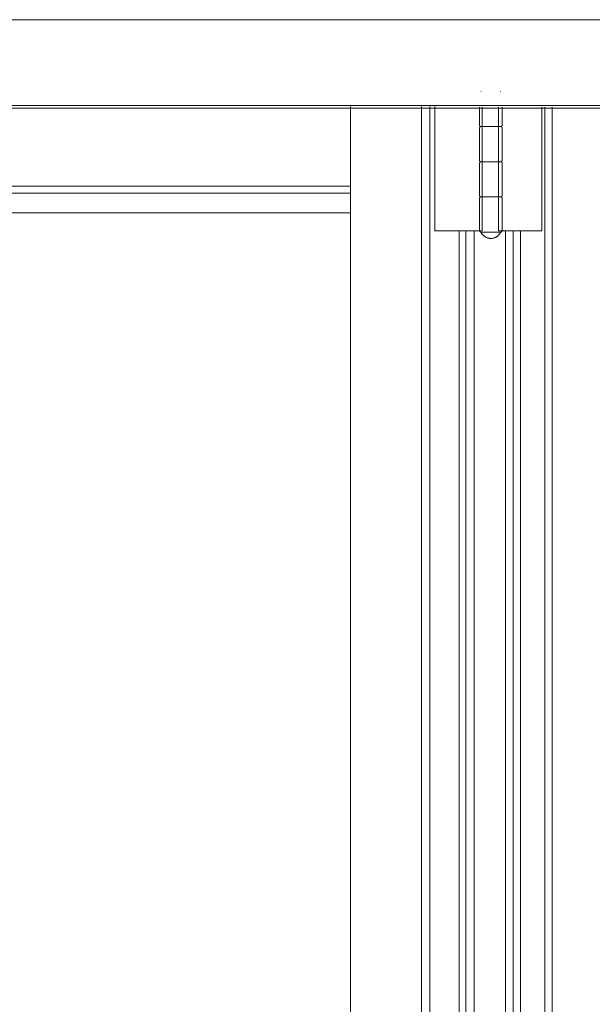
# Model space of a CAD drawing. Header units: inches. Extents: x 424 to 2043, y -237 to 445.
# Tile 803 of 965: x 870.285 to 870.692, y 218.797 to 219.497. Entities that reach past the tile are written whole.
import ezdxf

# ---------------------------------------------------------------- set-up
doc = ezdxf.new("R2010")
doc.units = ezdxf.units.IN
doc.header["$MEASUREMENT"] = 0
doc.layers.add('A-DOOR', color=31, linetype='Continuous', lineweight=9)
doc.layers.add('A-WALL', color=113, linetype='Continuous', lineweight=9)

# ---------------------------------------------------------------- blocks, each defined once
blk = doc.blocks.new('5-panel_Bi-fold_external_door_10806 - Type 1-V59-Section 1')
at = {"layer": 'A-DOOR'}
for p, q in [((-109.27631, 4.4), (-104.37305, 4.4)), ((-106.27328, 4.349), (-106.27329, 4.349)), ((-106.25932, 4.349), (-106.2593, 4.349)), ((-109.27631, 4.33902), (-104.37305, 4.33902)), ((-109.2762, 4.337), (-104.37293, 4.337)), ((-106.36601, 1.6), (-106.36601, 4.33832)), ((-106.31557, 1.6), (-106.31557, 4.33831)), ((-106.30958, 4.33831), (-106.30958, 1.6)), ((-106.30603, 4.25), (-106.30603, 4.33831)), ((-106.2743, 4.33791), (-106.2743, 4.325)), ((-106.27245, 4.33791), (-106.27245, 4.25)), ((-106.2608, 4.25), (-106.2608, 4.33791)), ((-106.2583, 4.325), (-106.2583, 4.33791)), ((-106.22993, 4.33791), (-106.22993, 4.25)), ((-106.2279, 1.6), (-106.2279, 4.33791)), ((-106.22259, 1.6), (-106.22259, 4.33791)), ((-106.2743, 4.323), (-106.2743, 4.3)), ((-106.27256, 4.324), (-106.26588, 4.324)), ((-106.26672, 4.324), (-106.2725, 4.324)), ((-106.26155, 4.324), (-106.26672, 4.324)), ((-106.26588, 4.324), (-106.26052, 4.324)), ((-106.2583, 4.3), (-106.2583, 4.323)), ((-106.2743, 4.298), (-106.2743, 4.275)), ((-106.27256, 4.299), (-106.26588, 4.299)), ((-106.26672, 4.299), (-106.2725, 4.299)), ((-106.26155, 4.299), (-106.26672, 4.299)), ((-106.26588, 4.299), (-106.26052, 4.299)), ((-106.2583, 4.275), (-106.2583, 4.298)), ((-106.91561, 4.28156), (-106.36601, 4.28156)), ((-106.91554, 4.27659), (-106.36601, 4.27659)), ((-106.2743, 4.273), (-106.2743, 4.25)), ((-106.27256, 4.274), (-106.26588, 4.274)), ((-106.26672, 4.274), (-106.2725, 4.274)), ((-106.26155, 4.274), (-106.26672, 4.274)), ((-106.26588, 4.274), (-106.26052, 4.274)), ((-106.2583, 4.25), (-106.2583, 4.273)), ((-106.90518, 4.26274), (-106.36601, 4.26274)), ((-106.30437, 4.25), (-106.30603, 4.25)), ((-106.30225, 4.25), (-106.30437, 4.25)), ((-106.2905, 4.25), (-106.30225, 4.25)), ((-106.28816, 4.25), (-106.2905, 4.25)), ((-106.2888, 1.685), (-106.2888, 4.25)), ((-106.28583, 4.25), (-106.28816, 4.25)), ((-106.28415, 4.25), (-106.28583, 4.25)), ((-106.27817, 4.25), (-106.28415, 4.25)), ((-106.28415, 1.685), (-106.28415, 4.25)), ((-106.27245, 4.25), (-106.27817, 4.25)), ((-106.27817, 1.685), (-106.27817, 4.25)), ((-106.26672, 4.249), (-106.27256, 4.249)), ((-106.26004, 4.249), (-106.26672, 4.249)), ((-106.25577, 4.25), (-106.2608, 4.25)), ((-106.25577, 1.685), (-106.25577, 4.25)), ((-106.25046, 4.25), (-106.25577, 4.25)), ((-106.24893, 4.25), (-106.25046, 4.25)), ((-106.25046, 4.25), (-106.25046, 1.685)), ((-106.24664, 4.25), (-106.24893, 4.25)), ((-106.24435, 4.25), (-106.24664, 4.25)), ((-106.24522, 1.685), (-106.24522, 4.25)), ((-106.23392, 4.25), (-106.24435, 4.25)), ((-106.2318, 4.25), (-106.23392, 4.25)), ((-106.22993, 4.25), (-106.2318, 4.25))]:
    blk.add_line(p, q, dxfattribs=at)
at = {"layer": 'A-DOOR', "flags": 128}
for points in [[(-106.2733, 4.324), (-106.27334, 4.324), (-106.27338, 4.324), (-106.27342, 4.32401), (-106.27346, 4.32401), (-106.2735, 4.32402), (-106.27354, 4.32403), (-106.27357, 4.32404), (-106.27361, 4.32405), (-106.27365, 4.32406), (-106.27369, 4.32408), (-106.27372, 4.3241), (-106.27376, 4.32411), (-106.2738, 4.32413), (-106.27383, 4.32415), (-106.27386, 4.32417), (-106.2739, 4.3242), (-106.27393, 4.32422), (-106.27396, 4.32425), (-106.27399, 4.32428), (-106.27402, 4.3243), (-106.27404, 4.32433), (-106.27407, 4.32436), (-106.27409, 4.32439), (-106.27412, 4.32443), (-106.27414, 4.32446), (-106.27416, 4.32449), (-106.27418, 4.32453), (-106.2742, 4.32456), (-106.27422, 4.3246), (-106.27423, 4.32464), (-106.27424, 4.32468), (-106.27426, 4.32471), (-106.27427, 4.32475), (-106.27428, 4.32479), (-106.27428, 4.32483), (-106.27429, 4.32487), (-106.27429, 4.32491), (-106.2743, 4.32495), (-106.2743, 4.32499), (-106.2743, 4.325)], [(-106.2743, 4.323), (-106.2743, 4.32304), (-106.2743, 4.32308), (-106.27429, 4.32312), (-106.27429, 4.32316), (-106.27428, 4.3232), (-106.27427, 4.32324), (-106.27426, 4.32328), (-106.27425, 4.32331), (-106.27423, 4.32335), (-106.27422, 4.32339), (-106.2742, 4.32343), (-106.27419, 4.32346), (-106.27417, 4.3235), (-106.27415, 4.32353), (-106.27412, 4.32356), (-106.2741, 4.3236), (-106.27408, 4.32363), (-106.27405, 4.32366), (-106.27402, 4.32369), (-106.27399, 4.32372), (-106.27397, 4.32374), (-106.27394, 4.32377), (-106.2739, 4.3238), (-106.27387, 4.32382), (-106.27384, 4.32384), (-106.2738, 4.32386), (-106.27377, 4.32388), (-106.27373, 4.3239), (-106.2737, 4.32392), (-106.27366, 4.32393), (-106.27362, 4.32395), (-106.27358, 4.32396), (-106.27355, 4.32397), (-106.27351, 4.32398), (-106.27347, 4.32399), (-106.27343, 4.32399), (-106.27339, 4.324), (-106.27335, 4.324), (-106.27331, 4.324), (-106.2733, 4.324)], [(-106.26672, 4.324), (-106.26699, 4.324), (-106.26727, 4.324), (-106.26755, 4.324), (-106.26782, 4.324), (-106.2681, 4.324), (-106.26836, 4.324), (-106.26863, 4.324), (-106.26889, 4.324), (-106.26915, 4.324), (-106.2694, 4.324), (-106.26965, 4.324), (-106.26989, 4.324), (-106.27013, 4.324), (-106.27036, 4.324), (-106.27059, 4.324), (-106.27081, 4.324), (-106.27102, 4.324), (-106.27122, 4.324), (-106.27141, 4.324), (-106.2716, 4.324), (-106.27178, 4.324), (-106.27195, 4.324), (-106.27211, 4.324), (-106.27226, 4.324), (-106.2724, 4.324), (-106.27254, 4.324), (-106.27266, 4.324), (-106.27277, 4.324), (-106.27287, 4.324), (-106.27296, 4.324), (-106.27304, 4.324), (-106.27311, 4.324), (-106.27317, 4.324), (-106.27322, 4.324), (-106.27326, 4.324), (-106.27328, 4.324), (-106.27329, 4.324), (-106.2733, 4.324)], [(-106.2733, 4.324), (-106.27329, 4.324), (-106.27328, 4.324), (-106.27325, 4.324), (-106.27321, 4.324), (-106.27316, 4.324), (-106.2731, 4.324), (-106.27303, 4.324), (-106.27294, 4.324), (-106.27285, 4.324), (-106.27275, 4.324), (-106.27263, 4.324), (-106.27251, 4.324), (-106.27237, 4.324), (-106.27223, 4.324), (-106.27208, 4.324), (-106.27191, 4.324), (-106.27174, 4.324), (-106.27156, 4.324), (-106.27137, 4.324), (-106.27118, 4.324), (-106.27097, 4.324), (-106.27076, 4.324), (-106.27054, 4.324), (-106.27031, 4.324), (-106.27008, 4.324), (-106.26984, 4.324), (-106.2696, 4.324), (-106.26935, 4.324), (-106.26909, 4.324), (-106.26883, 4.324), (-106.26857, 4.324), (-106.26831, 4.324), (-106.26804, 4.324), (-106.26776, 4.324), (-106.26749, 4.324), (-106.26721, 4.324), (-106.26693, 4.324), (-106.26665, 4.324), (-106.26637, 4.324), (-106.26609, 4.324), (-106.26588, 4.324)], [(-106.26588, 4.324), (-106.26616, 4.324), (-106.26644, 4.324), (-106.26672, 4.324), (-106.267, 4.324), (-106.26728, 4.324), (-106.26755, 4.324), (-106.26783, 4.324), (-106.2681, 4.324), (-106.26837, 4.324), (-106.26864, 4.324), (-106.2689, 4.324), (-106.26915, 4.324), (-106.26941, 4.324), (-106.26966, 4.324), (-106.2699, 4.324), (-106.27014, 4.324), (-106.27037, 4.324), (-106.27059, 4.324), (-106.27081, 4.324), (-106.27102, 4.324), (-106.27122, 4.324), (-106.27142, 4.324), (-106.2716, 4.324), (-106.27178, 4.324), (-106.27195, 4.324), (-106.27211, 4.324), (-106.27226, 4.324), (-106.27241, 4.324), (-106.27254, 4.324), (-106.27266, 4.324), (-106.27277, 4.324), (-106.27287, 4.324), (-106.27296, 4.324), (-106.27304, 4.324), (-106.27311, 4.324), (-106.27317, 4.324), (-106.27322, 4.324), (-106.27326, 4.324), (-106.27328, 4.324), (-106.27329, 4.324), (-106.2733, 4.324)], [(-106.2733, 4.324), (-106.27329, 4.324), (-106.27328, 4.324), (-106.27325, 4.324), (-106.27321, 4.324), (-106.27316, 4.324), (-106.2731, 4.324), (-106.27303, 4.324), (-106.27294, 4.324), (-106.27285, 4.324), (-106.27275, 4.324), (-106.27263, 4.324), (-106.27251, 4.324), (-106.27237, 4.324), (-106.27223, 4.324), (-106.27208, 4.324), (-106.27191, 4.324), (-106.27174, 4.324), (-106.27156, 4.324), (-106.27137, 4.324), (-106.27118, 4.324), (-106.27097, 4.324), (-106.27076, 4.324), (-106.27054, 4.324), (-106.27031, 4.324), (-106.27008, 4.324), (-106.26984, 4.324), (-106.2696, 4.324), (-106.26935, 4.324), (-106.26909, 4.324), (-106.26883, 4.324), (-106.26857, 4.324), (-106.26831, 4.324), (-106.26804, 4.324), (-106.26776, 4.324), (-106.26749, 4.324), (-106.26721, 4.324), (-106.26693, 4.324), (-106.26672, 4.324)], [(-106.2593, 4.324), (-106.2593, 4.324), (-106.25932, 4.324), (-106.25935, 4.324), (-106.25939, 4.324), (-106.25944, 4.324), (-106.2595, 4.324), (-106.25957, 4.324), (-106.25965, 4.324), (-106.25975, 4.324), (-106.25985, 4.324), (-106.25996, 4.324), (-106.26009, 4.324), (-106.26022, 4.324), (-106.26037, 4.324), (-106.26052, 4.324), (-106.26068, 4.324), (-106.26086, 4.324), (-106.26104, 4.324), (-106.26122, 4.324), (-106.26142, 4.324), (-106.26163, 4.324), (-106.26184, 4.324), (-106.26206, 4.324), (-106.26228, 4.324), (-106.26252, 4.324), (-106.26275, 4.324), (-106.263, 4.324), (-106.26325, 4.324), (-106.2635, 4.324), (-106.26376, 4.324), (-106.26402, 4.324), (-106.26429, 4.324), (-106.26456, 4.324), (-106.26483, 4.324), (-106.26511, 4.324), (-106.26539, 4.324), (-106.26566, 4.324), (-106.26594, 4.324), (-106.26622, 4.324), (-106.2665, 4.324), (-106.26672, 4.324)], [(-106.26672, 4.324), (-106.26644, 4.324), (-106.26616, 4.324), (-106.26588, 4.324), (-106.2656, 4.324), (-106.26532, 4.324), (-106.26504, 4.324), (-106.26477, 4.324), (-106.2645, 4.324), (-106.26423, 4.324), (-106.26396, 4.324), (-106.2637, 4.324), (-106.26344, 4.324), (-106.26319, 4.324), (-106.26294, 4.324), (-106.2627, 4.324), (-106.26246, 4.324), (-106.26223, 4.324), (-106.262, 4.324), (-106.26179, 4.324), (-106.26158, 4.324), (-106.26137, 4.324), (-106.26118, 4.324), (-106.26099, 4.324), (-106.26081, 4.324), (-106.26064, 4.324), (-106.26048, 4.324), (-106.26033, 4.324), (-106.26019, 4.324), (-106.26006, 4.324), (-106.25994, 4.324), (-106.25982, 4.324), (-106.25972, 4.324), (-106.25963, 4.324), (-106.25955, 4.324), (-106.25948, 4.324), (-106.25942, 4.324), (-106.25938, 4.324), (-106.25934, 4.324), (-106.25932, 4.324), (-106.2593, 4.324), (-106.2593, 4.324)], [(-106.26588, 4.324), (-106.2656, 4.324), (-106.26532, 4.324), (-106.26505, 4.324), (-106.26477, 4.324), (-106.2645, 4.324), (-106.26423, 4.324), (-106.26397, 4.324), (-106.2637, 4.324), (-106.26345, 4.324), (-106.26319, 4.324), (-106.26294, 4.324), (-106.2627, 4.324), (-106.26246, 4.324), (-106.26223, 4.324), (-106.26201, 4.324), (-106.26179, 4.324), (-106.26158, 4.324), (-106.26138, 4.324), (-106.26118, 4.324), (-106.26099, 4.324), (-106.26082, 4.324)], [(-106.26086, 4.324), (-106.26104, 4.324), (-106.26122, 4.324), (-106.26142, 4.324), (-106.26163, 4.324), (-106.26184, 4.324), (-106.26206, 4.324), (-106.26228, 4.324), (-106.26252, 4.324), (-106.26275, 4.324), (-106.263, 4.324), (-106.26325, 4.324), (-106.2635, 4.324), (-106.26376, 4.324), (-106.26402, 4.324), (-106.26429, 4.324), (-106.26456, 4.324), (-106.26483, 4.324), (-106.26511, 4.324), (-106.26539, 4.324), (-106.26566, 4.324), (-106.26588, 4.324)], [(-106.26033, 4.324), (-106.26019, 4.324), (-106.26006, 4.324), (-106.25994, 4.324), (-106.25983, 4.324), (-106.25973, 4.324), (-106.25963, 4.324), (-106.25955, 4.324), (-106.25948, 4.324), (-106.25943, 4.324), (-106.25938, 4.324), (-106.25934, 4.324), (-106.25932, 4.324), (-106.2593, 4.324), (-106.2593, 4.324)], [(-106.2593, 4.324), (-106.2593, 4.324), (-106.25932, 4.324), (-106.25935, 4.324), (-106.25939, 4.324), (-106.25944, 4.324), (-106.2595, 4.324), (-106.25957, 4.324), (-106.25965, 4.324), (-106.25975, 4.324), (-106.25985, 4.324), (-106.25996, 4.324), (-106.26009, 4.324), (-106.26022, 4.324)], [(-106.2583, 4.325), (-106.2583, 4.32496), (-106.2583, 4.32492), (-106.25831, 4.32488), (-106.25831, 4.32484), (-106.25832, 4.3248), (-106.25833, 4.32476), (-106.25834, 4.32472), (-106.25835, 4.32469), (-106.25836, 4.32465), (-106.25838, 4.32461), (-106.25839, 4.32457), (-106.25841, 4.32454), (-106.25843, 4.3245), (-106.25845, 4.32447), (-106.25847, 4.32444), (-106.2585, 4.3244), (-106.25852, 4.32437), (-106.25855, 4.32434), (-106.25857, 4.32431), (-106.2586, 4.32428), (-106.25863, 4.32426), (-106.25866, 4.32423), (-106.25869, 4.3242), (-106.25872, 4.32418), (-106.25876, 4.32416), (-106.25879, 4.32414), (-106.25883, 4.32412), (-106.25886, 4.3241), (-106.2589, 4.32408), (-106.25894, 4.32407), (-106.25897, 4.32405), (-106.25901, 4.32404), (-106.25905, 4.32403), (-106.25909, 4.32402), (-106.25913, 4.32401), (-106.25917, 4.32401), (-106.25921, 4.324), (-106.25925, 4.324), (-106.25929, 4.324), (-106.2593, 4.324)], [(-106.2593, 4.324), (-106.25926, 4.324), (-106.25922, 4.324), (-106.25918, 4.32399), (-106.25914, 4.32399), (-106.2591, 4.32398), (-106.25906, 4.32397), (-106.25902, 4.32396), (-106.25898, 4.32395), (-106.25895, 4.32394), (-106.25891, 4.32392), (-106.25887, 4.3239), (-106.25884, 4.32389), (-106.2588, 4.32387), (-106.25877, 4.32385), (-106.25873, 4.32383), (-106.2587, 4.3238), (-106.25867, 4.32378), (-106.25864, 4.32375), (-106.25861, 4.32372), (-106.25858, 4.3237), (-106.25855, 4.32367), (-106.25853, 4.32364), (-106.2585, 4.32361), (-106.25848, 4.32357), (-106.25846, 4.32354), (-106.25844, 4.32351), (-106.25842, 4.32347), (-106.2584, 4.32344), (-106.25838, 4.3234), (-106.25837, 4.32336), (-106.25835, 4.32332), (-106.25834, 4.32329), (-106.25833, 4.32325), (-106.25832, 4.32321), (-106.25831, 4.32317), (-106.25831, 4.32313), (-106.2583, 4.32309), (-106.2583, 4.32305), (-106.2583, 4.32301), (-106.2583, 4.323)], [(-106.2733, 4.299), (-106.27334, 4.299), (-106.27338, 4.299), (-106.27342, 4.29901), (-106.27346, 4.29901), (-106.2735, 4.29902), (-106.27354, 4.29903), (-106.27357, 4.29904), (-106.27361, 4.29905), (-106.27365, 4.29906), (-106.27369, 4.29908), (-106.27372, 4.2991), (-106.27376, 4.29911), (-106.2738, 4.29913), (-106.27383, 4.29915), (-106.27386, 4.29917), (-106.2739, 4.2992), (-106.27393, 4.29922), (-106.27396, 4.29925), (-106.27399, 4.29928), (-106.27402, 4.2993), (-106.27404, 4.29933), (-106.27407, 4.29936), (-106.27409, 4.29939), (-106.27412, 4.29943), (-106.27414, 4.29946), (-106.27416, 4.29949), (-106.27418, 4.29953), (-106.2742, 4.29956), (-106.27422, 4.2996), (-106.27423, 4.29964), (-106.27424, 4.29968), (-106.27426, 4.29971), (-106.27427, 4.29975), (-106.27428, 4.29979), (-106.27428, 4.29983), (-106.27429, 4.29987), (-106.27429, 4.29991), (-106.2743, 4.29995), (-106.2743, 4.29999), (-106.2743, 4.3)], [(-106.2743, 4.298), (-106.2743, 4.29804), (-106.2743, 4.29808), (-106.27429, 4.29812), (-106.27429, 4.29816), (-106.27428, 4.2982), (-106.27427, 4.29824), (-106.27426, 4.29828), (-106.27425, 4.29831), (-106.27423, 4.29835), (-106.27422, 4.29839), (-106.2742, 4.29843), (-106.27419, 4.29846), (-106.27417, 4.2985), (-106.27415, 4.29853), (-106.27412, 4.29856), (-106.2741, 4.2986), (-106.27408, 4.29863), (-106.27405, 4.29866), (-106.27402, 4.29869), (-106.27399, 4.29872), (-106.27397, 4.29874), (-106.27394, 4.29877), (-106.2739, 4.2988), (-106.27387, 4.29882), (-106.27384, 4.29884), (-106.2738, 4.29886), (-106.27377, 4.29888), (-106.27373, 4.2989), (-106.2737, 4.29892), (-106.27366, 4.29893), (-106.27362, 4.29895), (-106.27358, 4.29896), (-106.27355, 4.29897), (-106.27351, 4.29898), (-106.27347, 4.29899), (-106.27343, 4.29899), (-106.27339, 4.299), (-106.27335, 4.299), (-106.27331, 4.299), (-106.2733, 4.299)], [(-106.26672, 4.299), (-106.26699, 4.299), (-106.26727, 4.299), (-106.26755, 4.299), (-106.26782, 4.299), (-106.2681, 4.299), (-106.26836, 4.299), (-106.26863, 4.299), (-106.26889, 4.299), (-106.26915, 4.299), (-106.2694, 4.299), (-106.26965, 4.299), (-106.26989, 4.299), (-106.27013, 4.299), (-106.27036, 4.299), (-106.27059, 4.299), (-106.27081, 4.299), (-106.27102, 4.299), (-106.27122, 4.299), (-106.27141, 4.299), (-106.2716, 4.299), (-106.27178, 4.299), (-106.27195, 4.299), (-106.27211, 4.299), (-106.27226, 4.299), (-106.2724, 4.299), (-106.27254, 4.299), (-106.27266, 4.299), (-106.27277, 4.299), (-106.27287, 4.299), (-106.27296, 4.299), (-106.27304, 4.299), (-106.27311, 4.299), (-106.27317, 4.299), (-106.27322, 4.299), (-106.27326, 4.299), (-106.27328, 4.299), (-106.27329, 4.299), (-106.2733, 4.299)], [(-106.2733, 4.299), (-106.27329, 4.299), (-106.27328, 4.299), (-106.27325, 4.299), (-106.27321, 4.299), (-106.27316, 4.299), (-106.2731, 4.299), (-106.27303, 4.299), (-106.27294, 4.299), (-106.27285, 4.299), (-106.27275, 4.299), (-106.27263, 4.299), (-106.27251, 4.299), (-106.27237, 4.299), (-106.27223, 4.299), (-106.27208, 4.299), (-106.27191, 4.299), (-106.27174, 4.299), (-106.27156, 4.299), (-106.27137, 4.299), (-106.27118, 4.299), (-106.27097, 4.299), (-106.27076, 4.299), (-106.27054, 4.299), (-106.27031, 4.299), (-106.27008, 4.299), (-106.26984, 4.299), (-106.2696, 4.299), (-106.26935, 4.299), (-106.26909, 4.299), (-106.26883, 4.299), (-106.26857, 4.299), (-106.26831, 4.299), (-106.26804, 4.299), (-106.26776, 4.299), (-106.26749, 4.299), (-106.26721, 4.299), (-106.26693, 4.299), (-106.26665, 4.299), (-106.26637, 4.299), (-106.26609, 4.299), (-106.26588, 4.299)], [(-106.26588, 4.299), (-106.26616, 4.299), (-106.26644, 4.299), (-106.26672, 4.299), (-106.267, 4.299), (-106.26728, 4.299), (-106.26755, 4.299), (-106.26783, 4.299), (-106.2681, 4.299), (-106.26837, 4.299), (-106.26864, 4.299), (-106.2689, 4.299), (-106.26915, 4.299), (-106.26941, 4.299), (-106.26966, 4.299), (-106.2699, 4.299), (-106.27014, 4.299), (-106.27037, 4.299), (-106.27059, 4.299), (-106.27081, 4.299), (-106.27102, 4.299), (-106.27122, 4.299), (-106.27142, 4.299), (-106.2716, 4.299), (-106.27178, 4.299), (-106.27195, 4.299), (-106.27211, 4.299), (-106.27226, 4.299), (-106.27241, 4.299), (-106.27254, 4.299), (-106.27266, 4.299), (-106.27277, 4.299), (-106.27287, 4.299), (-106.27296, 4.299), (-106.27304, 4.299), (-106.27311, 4.299), (-106.27317, 4.299), (-106.27322, 4.299), (-106.27326, 4.299), (-106.27328, 4.299), (-106.27329, 4.299), (-106.2733, 4.299)], [(-106.2733, 4.299), (-106.27329, 4.299), (-106.27328, 4.299), (-106.27325, 4.299), (-106.27321, 4.299), (-106.27316, 4.299), (-106.2731, 4.299), (-106.27303, 4.299), (-106.27294, 4.299), (-106.27285, 4.299), (-106.27275, 4.299), (-106.27263, 4.299), (-106.27251, 4.299), (-106.27237, 4.299), (-106.27223, 4.299), (-106.27208, 4.299), (-106.27191, 4.299), (-106.27174, 4.299), (-106.27156, 4.299), (-106.27137, 4.299), (-106.27118, 4.299), (-106.27097, 4.299), (-106.27076, 4.299), (-106.27054, 4.299), (-106.27031, 4.299), (-106.27008, 4.299), (-106.26984, 4.299), (-106.2696, 4.299), (-106.26935, 4.299), (-106.26909, 4.299), (-106.26883, 4.299), (-106.26857, 4.299), (-106.26831, 4.299), (-106.26804, 4.299), (-106.26776, 4.299), (-106.26749, 4.299), (-106.26721, 4.299), (-106.26693, 4.299), (-106.26672, 4.299)], [(-106.2593, 4.299), (-106.2593, 4.299), (-106.25932, 4.299), (-106.25935, 4.299), (-106.25939, 4.299), (-106.25944, 4.299), (-106.2595, 4.299), (-106.25957, 4.299), (-106.25965, 4.299), (-106.25975, 4.299), (-106.25985, 4.299), (-106.25996, 4.299), (-106.26009, 4.299), (-106.26022, 4.299), (-106.26037, 4.299), (-106.26052, 4.299), (-106.26068, 4.299), (-106.26086, 4.299), (-106.26104, 4.299), (-106.26122, 4.299), (-106.26142, 4.299), (-106.26163, 4.299), (-106.26184, 4.299), (-106.26206, 4.299), (-106.26228, 4.299), (-106.26252, 4.299), (-106.26275, 4.299), (-106.263, 4.299), (-106.26325, 4.299), (-106.2635, 4.299), (-106.26376, 4.299), (-106.26402, 4.299), (-106.26429, 4.299), (-106.26456, 4.299), (-106.26483, 4.299), (-106.26511, 4.299), (-106.26539, 4.299), (-106.26566, 4.299), (-106.26594, 4.299), (-106.26622, 4.299), (-106.2665, 4.299), (-106.26672, 4.299)], [(-106.26672, 4.299), (-106.26644, 4.299), (-106.26616, 4.299), (-106.26588, 4.299), (-106.2656, 4.299), (-106.26532, 4.299), (-106.26504, 4.299), (-106.26477, 4.299), (-106.2645, 4.299), (-106.26423, 4.299), (-106.26396, 4.299), (-106.2637, 4.299), (-106.26344, 4.299), (-106.26319, 4.299), (-106.26294, 4.299), (-106.2627, 4.299), (-106.26246, 4.299), (-106.26223, 4.299), (-106.262, 4.299), (-106.26179, 4.299), (-106.26158, 4.299), (-106.26137, 4.299), (-106.26118, 4.299), (-106.26099, 4.299), (-106.26081, 4.299), (-106.26064, 4.299), (-106.26048, 4.299), (-106.26033, 4.299), (-106.26019, 4.299), (-106.26006, 4.299), (-106.25994, 4.299), (-106.25982, 4.299), (-106.25972, 4.299), (-106.25963, 4.299), (-106.25955, 4.299), (-106.25948, 4.299), (-106.25942, 4.299), (-106.25938, 4.299), (-106.25934, 4.299), (-106.25932, 4.299), (-106.2593, 4.299), (-106.2593, 4.299)], [(-106.26588, 4.299), (-106.2656, 4.299), (-106.26532, 4.299), (-106.26505, 4.299), (-106.26477, 4.299), (-106.2645, 4.299), (-106.26423, 4.299), (-106.26397, 4.299), (-106.2637, 4.299), (-106.26345, 4.299), (-106.26319, 4.299), (-106.26294, 4.299), (-106.2627, 4.299), (-106.26246, 4.299), (-106.26223, 4.299), (-106.26201, 4.299), (-106.26179, 4.299), (-106.26158, 4.299), (-106.26138, 4.299), (-106.26118, 4.299), (-106.26099, 4.299), (-106.26082, 4.299)], [(-106.26086, 4.299), (-106.26104, 4.299), (-106.26122, 4.299), (-106.26142, 4.299), (-106.26163, 4.299), (-106.26184, 4.299), (-106.26206, 4.299), (-106.26228, 4.299), (-106.26252, 4.299), (-106.26275, 4.299), (-106.263, 4.299), (-106.26325, 4.299), (-106.2635, 4.299), (-106.26376, 4.299), (-106.26402, 4.299), (-106.26429, 4.299), (-106.26456, 4.299), (-106.26483, 4.299), (-106.26511, 4.299), (-106.26539, 4.299), (-106.26566, 4.299), (-106.26588, 4.299)], [(-106.26033, 4.299), (-106.26019, 4.299), (-106.26006, 4.299), (-106.25994, 4.299), (-106.25983, 4.299), (-106.25973, 4.299), (-106.25963, 4.299), (-106.25955, 4.299), (-106.25948, 4.299), (-106.25943, 4.299), (-106.25938, 4.299), (-106.25934, 4.299), (-106.25932, 4.299), (-106.2593, 4.299), (-106.2593, 4.299)], [(-106.2593, 4.299), (-106.2593, 4.299), (-106.25932, 4.299), (-106.25935, 4.299), (-106.25939, 4.299), (-106.25944, 4.299), (-106.2595, 4.299), (-106.25957, 4.299), (-106.25965, 4.299), (-106.25975, 4.299), (-106.25985, 4.299), (-106.25996, 4.299), (-106.26009, 4.299), (-106.26022, 4.299)], [(-106.2583, 4.3), (-106.2583, 4.29996), (-106.2583, 4.29992), (-106.25831, 4.29988), (-106.25831, 4.29984), (-106.25832, 4.2998), (-106.25833, 4.29976), (-106.25834, 4.29972), (-106.25835, 4.29969), (-106.25836, 4.29965), (-106.25838, 4.29961), (-106.25839, 4.29957), (-106.25841, 4.29954), (-106.25843, 4.2995), (-106.25845, 4.29947), (-106.25847, 4.29944), (-106.2585, 4.2994), (-106.25852, 4.29937), (-106.25855, 4.29934), (-106.25857, 4.29931), (-106.2586, 4.29928), (-106.25863, 4.29926), (-106.25866, 4.29923), (-106.25869, 4.2992), (-106.25872, 4.29918), (-106.25876, 4.29916), (-106.25879, 4.29914), (-106.25883, 4.29912), (-106.25886, 4.2991), (-106.2589, 4.29908), (-106.25894, 4.29907), (-106.25897, 4.29905), (-106.25901, 4.29904), (-106.25905, 4.29903), (-106.25909, 4.29902), (-106.25913, 4.29901), (-106.25917, 4.29901), (-106.25921, 4.299), (-106.25925, 4.299), (-106.25929, 4.299), (-106.2593, 4.299)], [(-106.2593, 4.299), (-106.25926, 4.299), (-106.25922, 4.299), (-106.25918, 4.29899), (-106.25914, 4.29899), (-106.2591, 4.29898), (-106.25906, 4.29897), (-106.25902, 4.29896), (-106.25898, 4.29895), (-106.25895, 4.29894), (-106.25891, 4.29892), (-106.25887, 4.2989), (-106.25884, 4.29889), (-106.2588, 4.29887), (-106.25877, 4.29885), (-106.25873, 4.29883), (-106.2587, 4.2988), (-106.25867, 4.29878), (-106.25864, 4.29875), (-106.25861, 4.29872), (-106.25858, 4.2987), (-106.25855, 4.29867), (-106.25853, 4.29864), (-106.2585, 4.29861), (-106.25848, 4.29857), (-106.25846, 4.29854), (-106.25844, 4.29851), (-106.25842, 4.29847), (-106.2584, 4.29844), (-106.25838, 4.2984), (-106.25837, 4.29836), (-106.25835, 4.29832), (-106.25834, 4.29829), (-106.25833, 4.29825), (-106.25832, 4.29821), (-106.25831, 4.29817), (-106.25831, 4.29813), (-106.2583, 4.29809), (-106.2583, 4.29805), (-106.2583, 4.29801), (-106.2583, 4.298)], [(-106.2733, 4.274), (-106.27334, 4.274), (-106.27338, 4.274), (-106.27342, 4.27401), (-106.27346, 4.27401), (-106.2735, 4.27402), (-106.27354, 4.27403), (-106.27357, 4.27404), (-106.27361, 4.27405), (-106.27365, 4.27406), (-106.27369, 4.27408), (-106.27372, 4.2741), (-106.27376, 4.27411), (-106.2738, 4.27413), (-106.27383, 4.27415), (-106.27386, 4.27417), (-106.2739, 4.2742), (-106.27393, 4.27422), (-106.27396, 4.27425), (-106.27399, 4.27428), (-106.27402, 4.2743), (-106.27404, 4.27433), (-106.27407, 4.27436), (-106.27409, 4.27439), (-106.27412, 4.27443), (-106.27414, 4.27446), (-106.27416, 4.27449), (-106.27418, 4.27453), (-106.2742, 4.27456), (-106.27422, 4.2746), (-106.27423, 4.27464), (-106.27424, 4.27468), (-106.27426, 4.27471), (-106.27427, 4.27475), (-106.27428, 4.27479), (-106.27428, 4.27483), (-106.27429, 4.27487), (-106.27429, 4.27491), (-106.2743, 4.27495), (-106.2743, 4.27499), (-106.2743, 4.275)], [(-106.2743, 4.273), (-106.2743, 4.27304), (-106.2743, 4.27308), (-106.27429, 4.27312), (-106.27429, 4.27316), (-106.27428, 4.2732), (-106.27427, 4.27324), (-106.27426, 4.27328), (-106.27425, 4.27331), (-106.27423, 4.27335), (-106.27422, 4.27339), (-106.2742, 4.27343), (-106.27419, 4.27346), (-106.27417, 4.2735), (-106.27415, 4.27353), (-106.27412, 4.27356), (-106.2741, 4.2736), (-106.27408, 4.27363), (-106.27405, 4.27366), (-106.27402, 4.27369), (-106.27399, 4.27372), (-106.27397, 4.27374), (-106.27394, 4.27377), (-106.2739, 4.2738), (-106.27387, 4.27382), (-106.27384, 4.27384), (-106.2738, 4.27386), (-106.27377, 4.27388), (-106.27373, 4.2739), (-106.2737, 4.27392), (-106.27366, 4.27393), (-106.27362, 4.27395), (-106.27358, 4.27396), (-106.27355, 4.27397), (-106.27351, 4.27398), (-106.27347, 4.27399), (-106.27343, 4.27399), (-106.27339, 4.274), (-106.27335, 4.274), (-106.27331, 4.274), (-106.2733, 4.274)], [(-106.26672, 4.274), (-106.26699, 4.274), (-106.26727, 4.274), (-106.26755, 4.274), (-106.26782, 4.274), (-106.2681, 4.274), (-106.26836, 4.274), (-106.26863, 4.274), (-106.26889, 4.274), (-106.26915, 4.274), (-106.2694, 4.274), (-106.26965, 4.274), (-106.26989, 4.274), (-106.27013, 4.274), (-106.27036, 4.274), (-106.27059, 4.274), (-106.27081, 4.274), (-106.27102, 4.274), (-106.27122, 4.274), (-106.27141, 4.274), (-106.2716, 4.274), (-106.27178, 4.274), (-106.27195, 4.274), (-106.27211, 4.274), (-106.27226, 4.274), (-106.2724, 4.274), (-106.27254, 4.274), (-106.27266, 4.274), (-106.27277, 4.274), (-106.27287, 4.274), (-106.27296, 4.274), (-106.27304, 4.274), (-106.27311, 4.274), (-106.27317, 4.274), (-106.27322, 4.274), (-106.27326, 4.274), (-106.27328, 4.274), (-106.27329, 4.274), (-106.2733, 4.274)], [(-106.2733, 4.274), (-106.27329, 4.274), (-106.27328, 4.274), (-106.27325, 4.274), (-106.27321, 4.274), (-106.27316, 4.274), (-106.2731, 4.274), (-106.27303, 4.274), (-106.27294, 4.274), (-106.27285, 4.274), (-106.27275, 4.274), (-106.27263, 4.274), (-106.27251, 4.274), (-106.27237, 4.274), (-106.27223, 4.274), (-106.27208, 4.274), (-106.27191, 4.274), (-106.27174, 4.274), (-106.27156, 4.274), (-106.27137, 4.274), (-106.27118, 4.274), (-106.27097, 4.274), (-106.27076, 4.274), (-106.27054, 4.274), (-106.27031, 4.274), (-106.27008, 4.274), (-106.26984, 4.274), (-106.2696, 4.274), (-106.26935, 4.274), (-106.26909, 4.274), (-106.26883, 4.274), (-106.26857, 4.274), (-106.26831, 4.274), (-106.26804, 4.274), (-106.26776, 4.274), (-106.26749, 4.274), (-106.26721, 4.274), (-106.26693, 4.274), (-106.26665, 4.274), (-106.26637, 4.274), (-106.26609, 4.274), (-106.26588, 4.274)], [(-106.26588, 4.274), (-106.26616, 4.274), (-106.26644, 4.274), (-106.26672, 4.274), (-106.267, 4.274), (-106.26728, 4.274), (-106.26755, 4.274), (-106.26783, 4.274), (-106.2681, 4.274), (-106.26837, 4.274), (-106.26864, 4.274), (-106.2689, 4.274), (-106.26915, 4.274), (-106.26941, 4.274), (-106.26966, 4.274), (-106.2699, 4.274), (-106.27014, 4.274), (-106.27037, 4.274), (-106.27059, 4.274), (-106.27081, 4.274), (-106.27102, 4.274), (-106.27122, 4.274), (-106.27142, 4.274), (-106.2716, 4.274), (-106.27178, 4.274), (-106.27195, 4.274), (-106.27211, 4.274), (-106.27226, 4.274), (-106.27241, 4.274), (-106.27254, 4.274), (-106.27266, 4.274), (-106.27277, 4.274), (-106.27287, 4.274), (-106.27296, 4.274), (-106.27304, 4.274), (-106.27311, 4.274), (-106.27317, 4.274), (-106.27322, 4.274), (-106.27326, 4.274), (-106.27328, 4.274), (-106.27329, 4.274), (-106.2733, 4.274)], [(-106.2733, 4.274), (-106.27329, 4.274), (-106.27328, 4.274), (-106.27325, 4.274), (-106.27321, 4.274), (-106.27316, 4.274), (-106.2731, 4.274), (-106.27303, 4.274), (-106.27294, 4.274), (-106.27285, 4.274), (-106.27275, 4.274), (-106.27263, 4.274), (-106.27251, 4.274), (-106.27237, 4.274), (-106.27223, 4.274), (-106.27208, 4.274), (-106.27191, 4.274), (-106.27174, 4.274), (-106.27156, 4.274), (-106.27137, 4.274), (-106.27118, 4.274), (-106.27097, 4.274), (-106.27076, 4.274), (-106.27054, 4.274), (-106.27031, 4.274), (-106.27008, 4.274), (-106.26984, 4.274), (-106.2696, 4.274), (-106.26935, 4.274), (-106.26909, 4.274), (-106.26883, 4.274), (-106.26857, 4.274), (-106.26831, 4.274), (-106.26804, 4.274), (-106.26776, 4.274), (-106.26749, 4.274), (-106.26721, 4.274), (-106.26693, 4.274), (-106.26672, 4.274)], [(-106.2593, 4.274), (-106.2593, 4.274), (-106.25932, 4.274), (-106.25935, 4.274), (-106.25939, 4.274), (-106.25944, 4.274), (-106.2595, 4.274), (-106.25957, 4.274), (-106.25965, 4.274), (-106.25975, 4.274), (-106.25985, 4.274), (-106.25996, 4.274), (-106.26009, 4.274), (-106.26022, 4.274), (-106.26037, 4.274), (-106.26052, 4.274), (-106.26068, 4.274), (-106.26086, 4.274), (-106.26104, 4.274), (-106.26122, 4.274), (-106.26142, 4.274), (-106.26163, 4.274), (-106.26184, 4.274), (-106.26206, 4.274), (-106.26228, 4.274), (-106.26252, 4.274), (-106.26275, 4.274), (-106.263, 4.274), (-106.26325, 4.274), (-106.2635, 4.274), (-106.26376, 4.274), (-106.26402, 4.274), (-106.26429, 4.274), (-106.26456, 4.274), (-106.26483, 4.274), (-106.26511, 4.274), (-106.26539, 4.274), (-106.26566, 4.274), (-106.26594, 4.274), (-106.26622, 4.274), (-106.2665, 4.274), (-106.26672, 4.274)], [(-106.26672, 4.274), (-106.26644, 4.274), (-106.26616, 4.274), (-106.26588, 4.274), (-106.2656, 4.274), (-106.26532, 4.274), (-106.26504, 4.274), (-106.26477, 4.274), (-106.2645, 4.274), (-106.26423, 4.274), (-106.26396, 4.274), (-106.2637, 4.274), (-106.26344, 4.274), (-106.26319, 4.274), (-106.26294, 4.274), (-106.2627, 4.274), (-106.26246, 4.274), (-106.26223, 4.274), (-106.262, 4.274), (-106.26179, 4.274), (-106.26158, 4.274), (-106.26137, 4.274), (-106.26118, 4.274), (-106.26099, 4.274), (-106.26081, 4.274), (-106.26064, 4.274), (-106.26048, 4.274), (-106.26033, 4.274), (-106.26019, 4.274), (-106.26006, 4.274), (-106.25994, 4.274), (-106.25982, 4.274), (-106.25972, 4.274), (-106.25963, 4.274), (-106.25955, 4.274), (-106.25948, 4.274), (-106.25942, 4.274), (-106.25938, 4.274), (-106.25934, 4.274), (-106.25932, 4.274), (-106.2593, 4.274), (-106.2593, 4.274)], [(-106.26588, 4.274), (-106.2656, 4.274), (-106.26532, 4.274), (-106.26505, 4.274), (-106.26477, 4.274), (-106.2645, 4.274), (-106.26423, 4.274), (-106.26397, 4.274), (-106.2637, 4.274), (-106.26345, 4.274), (-106.26319, 4.274), (-106.26294, 4.274), (-106.2627, 4.274), (-106.26246, 4.274), (-106.26223, 4.274), (-106.26201, 4.274), (-106.26179, 4.274), (-106.26158, 4.274), (-106.26138, 4.274), (-106.26118, 4.274), (-106.26099, 4.274), (-106.26082, 4.274)], [(-106.26086, 4.274), (-106.26104, 4.274), (-106.26122, 4.274), (-106.26142, 4.274), (-106.26163, 4.274), (-106.26184, 4.274), (-106.26206, 4.274), (-106.26228, 4.274), (-106.26252, 4.274), (-106.26275, 4.274), (-106.263, 4.274), (-106.26325, 4.274), (-106.2635, 4.274), (-106.26376, 4.274), (-106.26402, 4.274), (-106.26429, 4.274), (-106.26456, 4.274), (-106.26483, 4.274), (-106.26511, 4.274), (-106.26539, 4.274), (-106.26566, 4.274), (-106.26588, 4.274)], [(-106.26033, 4.274), (-106.26019, 4.274), (-106.26006, 4.274), (-106.25994, 4.274), (-106.25983, 4.274), (-106.25973, 4.274), (-106.25963, 4.274), (-106.25955, 4.274), (-106.25948, 4.274), (-106.25943, 4.274), (-106.25938, 4.274), (-106.25934, 4.274), (-106.25932, 4.274), (-106.2593, 4.274), (-106.2593, 4.274)], [(-106.2593, 4.274), (-106.2593, 4.274), (-106.25932, 4.274), (-106.25935, 4.274), (-106.25939, 4.274), (-106.25944, 4.274), (-106.2595, 4.274), (-106.25957, 4.274), (-106.25965, 4.274), (-106.25975, 4.274), (-106.25985, 4.274), (-106.25996, 4.274), (-106.26009, 4.274), (-106.26022, 4.274)], [(-106.2583, 4.275), (-106.2583, 4.27496), (-106.2583, 4.27492), (-106.25831, 4.27488), (-106.25831, 4.27484), (-106.25832, 4.2748), (-106.25833, 4.27476), (-106.25834, 4.27472), (-106.25835, 4.27469), (-106.25836, 4.27465), (-106.25838, 4.27461), (-106.25839, 4.27457), (-106.25841, 4.27454), (-106.25843, 4.2745), (-106.25845, 4.27447), (-106.25847, 4.27444), (-106.2585, 4.2744), (-106.25852, 4.27437), (-106.25855, 4.27434), (-106.25857, 4.27431), (-106.2586, 4.27428), (-106.25863, 4.27426), (-106.25866, 4.27423), (-106.25869, 4.2742), (-106.25872, 4.27418), (-106.25876, 4.27416), (-106.25879, 4.27414), (-106.25883, 4.27412), (-106.25886, 4.2741), (-106.2589, 4.27408), (-106.25894, 4.27407), (-106.25897, 4.27405), (-106.25901, 4.27404), (-106.25905, 4.27403), (-106.25909, 4.27402), (-106.25913, 4.27401), (-106.25917, 4.27401), (-106.25921, 4.274), (-106.25925, 4.274), (-106.25929, 4.274), (-106.2593, 4.274)], [(-106.2593, 4.274), (-106.25926, 4.274), (-106.25922, 4.274), (-106.25918, 4.27399), (-106.25914, 4.27399), (-106.2591, 4.27398), (-106.25906, 4.27397), (-106.25902, 4.27396), (-106.25898, 4.27395), (-106.25895, 4.27394), (-106.25891, 4.27392), (-106.25887, 4.2739), (-106.25884, 4.27389), (-106.2588, 4.27387), (-106.25877, 4.27385), (-106.25873, 4.27383), (-106.2587, 4.2738), (-106.25867, 4.27378), (-106.25864, 4.27375), (-106.25861, 4.27372), (-106.25858, 4.2737), (-106.25855, 4.27367), (-106.25853, 4.27364), (-106.2585, 4.27361), (-106.25848, 4.27357), (-106.25846, 4.27354), (-106.25844, 4.27351), (-106.25842, 4.27347), (-106.2584, 4.27344), (-106.25838, 4.2734), (-106.25837, 4.27336), (-106.25835, 4.27332), (-106.25834, 4.27329), (-106.25833, 4.27325), (-106.25832, 4.27321), (-106.25831, 4.27317), (-106.25831, 4.27313), (-106.2583, 4.27309), (-106.2583, 4.27305), (-106.2583, 4.27301), (-106.2583, 4.273)], [(-106.2733, 4.249), (-106.27334, 4.249), (-106.27338, 4.249), (-106.27342, 4.24901), (-106.27346, 4.24901), (-106.2735, 4.24902), (-106.27354, 4.24903), (-106.27357, 4.24904), (-106.27361, 4.24905), (-106.27365, 4.24906), (-106.27369, 4.24908), (-106.27372, 4.2491), (-106.27376, 4.24911), (-106.2738, 4.24913), (-106.27383, 4.24915), (-106.27386, 4.24917), (-106.2739, 4.2492), (-106.27393, 4.24922), (-106.27396, 4.24925), (-106.27399, 4.24928), (-106.27402, 4.2493), (-106.27404, 4.24933), (-106.27407, 4.24936), (-106.27409, 4.24939), (-106.27412, 4.24943), (-106.27414, 4.24946), (-106.27416, 4.24949), (-106.27418, 4.24953), (-106.2742, 4.24956), (-106.27422, 4.2496), (-106.27423, 4.24964), (-106.27424, 4.24968), (-106.27426, 4.24971), (-106.27427, 4.24975), (-106.27428, 4.24979), (-106.27428, 4.24983), (-106.27429, 4.24987), (-106.27429, 4.24991), (-106.2743, 4.24995), (-106.2743, 4.24999), (-106.2743, 4.25)], [(-106.2663, 4.2445), (-106.26661, 4.24451), (-106.26691, 4.24452), (-106.26722, 4.24456), (-106.26752, 4.2446), (-106.26783, 4.24465), (-106.26813, 4.24472), (-106.26842, 4.2448), (-106.26872, 4.24489), (-106.26901, 4.24499), (-106.26929, 4.24511), (-106.26958, 4.24523), (-106.26985, 4.24537), (-106.27012, 4.24552), (-106.27039, 4.24568), (-106.27064, 4.24584), (-106.27089, 4.24602), (-106.27114, 4.24621), (-106.27137, 4.24641), (-106.2716, 4.24662), (-106.27182, 4.24683), (-106.27203, 4.24706), (-106.27223, 4.24729), (-106.27242, 4.24753), (-106.2726, 4.24778), (-106.27277, 4.24804), (-106.27293, 4.2483), (-106.27308, 4.24857), (-106.27322, 4.24884), (-106.2733, 4.249)], [(-106.27178, 4.249), (-106.27195, 4.249), (-106.27211, 4.249), (-106.27226, 4.249), (-106.27241, 4.249), (-106.27254, 4.249), (-106.27266, 4.249), (-106.27277, 4.249), (-106.27287, 4.249), (-106.27296, 4.249), (-106.27304, 4.249), (-106.27311, 4.249), (-106.27317, 4.249), (-106.27322, 4.249), (-106.27326, 4.249), (-106.27328, 4.249), (-106.27329, 4.249), (-106.2733, 4.249)], [(-106.2733, 4.249), (-106.27329, 4.249), (-106.27328, 4.249), (-106.27325, 4.249), (-106.27321, 4.249), (-106.27316, 4.249), (-106.2731, 4.249), (-106.27303, 4.249), (-106.27294, 4.249), (-106.27285, 4.249), (-106.27275, 4.249), (-106.27263, 4.249), (-106.27251, 4.249), (-106.27237, 4.249), (-106.27223, 4.249), (-106.27208, 4.249), (-106.27191, 4.249), (-106.27174, 4.249), (-106.27156, 4.249), (-106.27137, 4.249), (-106.27118, 4.249), (-106.27097, 4.249), (-106.27076, 4.249), (-106.27054, 4.249), (-106.27031, 4.249), (-106.27008, 4.249), (-106.26984, 4.249), (-106.2696, 4.249), (-106.26935, 4.249), (-106.26909, 4.249), (-106.26883, 4.249), (-106.26857, 4.249), (-106.26831, 4.249), (-106.26804, 4.249), (-106.26776, 4.249), (-106.26749, 4.249), (-106.26721, 4.249), (-106.26693, 4.249), (-106.26672, 4.249)], [(-106.26672, 4.249), (-106.26644, 4.249), (-106.26616, 4.249), (-106.26588, 4.249), (-106.2656, 4.249), (-106.26532, 4.249), (-106.26504, 4.249), (-106.26477, 4.249), (-106.2645, 4.249), (-106.26423, 4.249), (-106.26396, 4.249), (-106.2637, 4.249), (-106.26344, 4.249), (-106.26319, 4.249), (-106.26294, 4.249), (-106.2627, 4.249), (-106.26246, 4.249), (-106.26223, 4.249), (-106.262, 4.249), (-106.26179, 4.249), (-106.26158, 4.249), (-106.26137, 4.249), (-106.26118, 4.249), (-106.26099, 4.249), (-106.26081, 4.249), (-106.26064, 4.249), (-106.26048, 4.249), (-106.26033, 4.249), (-106.26019, 4.249), (-106.26006, 4.249), (-106.25994, 4.249), (-106.25982, 4.249), (-106.25972, 4.249), (-106.25963, 4.249), (-106.25955, 4.249), (-106.25948, 4.249), (-106.25942, 4.249), (-106.25938, 4.249), (-106.25934, 4.249), (-106.25932, 4.249), (-106.2593, 4.249), (-106.2593, 4.249)], [(-106.2593, 4.249), (-106.25943, 4.24872), (-106.25958, 4.24845), (-106.25973, 4.24818), (-106.2599, 4.24793), (-106.26007, 4.24767), (-106.26026, 4.24743), (-106.26045, 4.24719), (-106.26066, 4.24696), (-106.26087, 4.24674), (-106.26109, 4.24653), (-106.26133, 4.24632), (-106.26156, 4.24613), (-106.26181, 4.24594), (-106.26206, 4.24577), (-106.26232, 4.24561), (-106.26259, 4.24545), (-106.26286, 4.24531), (-106.26314, 4.24518), (-106.26343, 4.24506), (-106.26371, 4.24495), (-106.264, 4.24485), (-106.2643, 4.24476), (-106.2646, 4.24469), (-106.2649, 4.24463), (-106.2652, 4.24458), (-106.26551, 4.24454), (-106.26582, 4.24452), (-106.26612, 4.2445), (-106.2663, 4.2445)], [(-106.2593, 4.249), (-106.2593, 4.249), (-106.25932, 4.249), (-106.25935, 4.249), (-106.25939, 4.249), (-106.25944, 4.249), (-106.2595, 4.249), (-106.25957, 4.249), (-106.25965, 4.249), (-106.25975, 4.249), (-106.25985, 4.249), (-106.25996, 4.249), (-106.26009, 4.249), (-106.26022, 4.249), (-106.26037, 4.249), (-106.26052, 4.249), (-106.26068, 4.249)], [(-106.2583, 4.25), (-106.2583, 4.24996), (-106.2583, 4.24992), (-106.25831, 4.24988), (-106.25831, 4.24984), (-106.25832, 4.2498), (-106.25833, 4.24976), (-106.25834, 4.24972), (-106.25835, 4.24969), (-106.25836, 4.24965), (-106.25838, 4.24961), (-106.25839, 4.24957), (-106.25841, 4.24954), (-106.25843, 4.2495), (-106.25845, 4.24947), (-106.25847, 4.24944), (-106.2585, 4.2494), (-106.25852, 4.24937), (-106.25855, 4.24934), (-106.25857, 4.24931), (-106.2586, 4.24928), (-106.25863, 4.24926), (-106.25866, 4.24923), (-106.25869, 4.2492), (-106.25872, 4.24918), (-106.25876, 4.24916), (-106.25879, 4.24914), (-106.25883, 4.24912), (-106.25886, 4.2491), (-106.2589, 4.24908), (-106.25894, 4.24907), (-106.25897, 4.24905), (-106.25901, 4.24904), (-106.25905, 4.24903), (-106.25909, 4.24902), (-106.25913, 4.24901), (-106.25917, 4.24901), (-106.25921, 4.249), (-106.25925, 4.249), (-106.25929, 4.249), (-106.2593, 4.249)]]:
    blk.add_lwpolyline(points, dxfattribs=at)

msp = doc.modelspace()

# ---------------------------------------------------------------- linework, layer by layer
at = {"layer": 'A-WALL'}
msp.add_line((867.56631, 219.49721), (872.55742, 219.49721), dxfattribs=at)

# ---------------------------------------------------------------- block references
at = {"layer": 'A-DOOR'}
msp.add_blockref('5-panel_Bi-fold_external_door_10806 - Type 1-V59-Section 1', (976.88654, 215.09721), dxfattribs=at)

doc.saveas('drawing.dxf')
